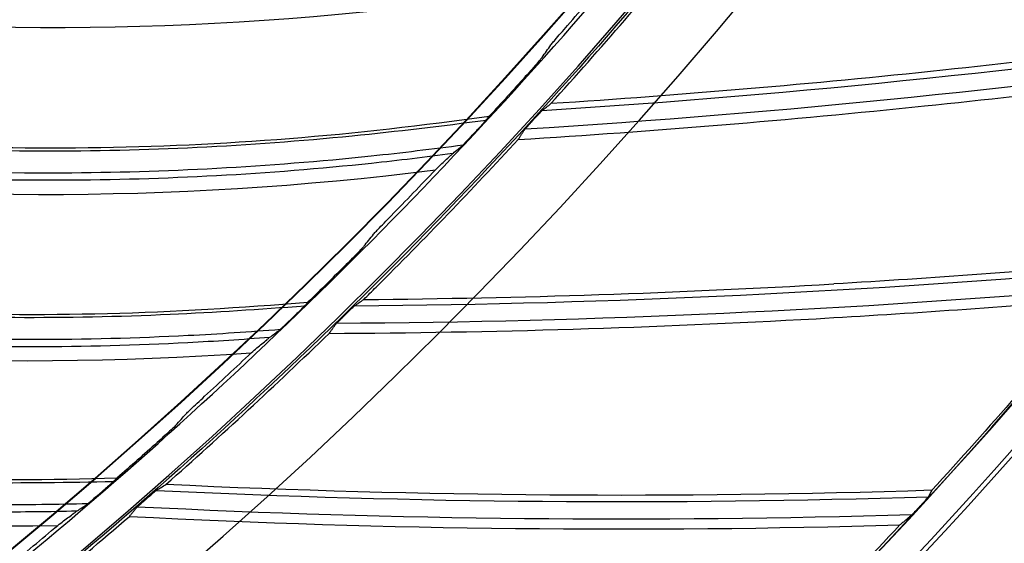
# Model space of a CAD drawing. Header units: centimetres. Extents: x 8435 to 34224, y 15581 to 23928.
# Tile 278 of 656: x 14730.03 to 14735.97, y 23605.82 to 23608.98. Entities that reach past the tile are written whole.
import ezdxf

# ---------------------------------------------------------------- set-up
doc = ezdxf.new("R2010")
doc.units = ezdxf.units.CM
doc.header["$LTSCALE"] = 0.2
doc.layers.add('1', color=7, linetype='Continuous', true_color=0xffffff)

# ---------------------------------------------------------------- blocks, each defined once
blk = doc.blocks.new('A$C992146fe')
at = {"layer": '1', "color": 0, "linetype": 'Continuous', "extrusion": (0, 0, -1)}
for radius in [59.146, 58.16, 57.606, 57.6]:
    blk.add_circle((-566.677, 326.301), radius, dxfattribs=at)
at = {"layer": '1', "color": 0, "linetype": 'Continuous'}
for centre, radius, start, end in [((566.657, 326.301), 65.216, 289.16485, 336.05151), ((602.386, 402.694), 115.75, 273.65334, 278.26198), ((566.657, 326.301), 64.796, 301.96686, 323.12713), ((566.657, 326.301), 64.8, 301.96655, 323.12744), ((566.657, 326.301), 65.162, 301.95392, 323.14006), ((606.613, 400.571), 115.75, 270.43921, 275.0477), ((610.715, 398.213), 115.75, 267.22528, 271.83341)]:
    blk.add_arc(centre, radius, start, end, dxfattribs=at)
at = {"layer": '1', "color": 0, "linetype": 'Continuous', "extrusion": (0, 0, -1)}
for centre, start, end in [((-602.386, 402.694), 261.83982, 266.45546), ((-606.613, 400.571), 265.0541, 269.66957), ((-610.715, 398.213), 268.26839, 272.88349)]:
    blk.add_arc(centre, 115.962, start, end, dxfattribs=at)
at = {"layer": '1', "color": 0, "linetype": 'Continuous'}
for points, knots in [([(624.857, 326.301), (624.857, 328.223), (624.762, 330.138), (624.383, 333.958), (624.098, 335.86), (622.977, 341.462), (621.873, 345.087), (619.685, 350.361), (618.862, 352.1), (617.053, 355.475), (616.072, 357.106), (612.907, 361.834), (610.5, 364.768), (606.433, 368.83), (605.008, 370.119), (602.065, 372.53), (600.541, 373.658), (597.389, 375.762), (595.761, 376.737), (592.4, 378.533), (590.656, 379.357), (585.357, 381.547), (581.728, 382.644), (574.279, 384.124), (570.423, 384.503), (562.822, 384.498), (559.05, 384.127), (553.436, 383.011), (551.564, 382.542), (547.912, 381.432), (546.124, 380.791), (540.872, 378.614), (537.512, 376.823), (531.127, 372.556), (528.194, 370.144), (524.172, 366.123), (522.894, 364.715), (520.468, 361.762), (519.32, 360.213), (516.144, 355.459), (514.358, 352.117), (512.171, 346.846), (511.523, 345.038), (510.409, 341.37), (509.947, 339.523), (508.836, 333.94), (508.46, 330.166), (508.456, 324.423), (508.55, 322.501), (508.923, 318.712), (509.201, 316.836), (509.938, 313.119), (510.397, 311.278), (511.5, 307.633), (512.147, 305.818), (514.341, 300.515), (516.129, 297.171), (519.287, 292.434), (520.42, 290.902), (522.851, 287.935), (524.139, 286.513), (528.17, 282.478), (531.097, 280.071), (535.849, 276.887), (537.503, 275.893), (540.87, 274.09), (542.588, 273.277), (547.839, 271.097), (551.472, 269.985), (559.009, 268.478), (562.79, 268.106), (568.476, 268.098), (570.374, 268.188), (574.175, 268.557), (576.084, 268.838), (581.697, 269.948), (585.325, 271.045), (590.597, 273.218), (592.332, 274.034), (595.718, 275.839), (597.353, 276.817), (602.091, 279.975), (605.028, 282.374), (609.092, 286.424), (610.388, 287.85), (612.809, 290.791), (613.941, 292.314), (616.051, 295.461), (617.029, 297.086), (618.83, 300.439), (619.656, 302.175), (621.864, 307.483), (622.973, 311.125), (624.099, 316.741), (624.384, 318.646), (624.762, 322.463), (624.857, 324.379), (624.857, 326.301)], [0, 0, 0, 0, 0.015625, 0.015625, 0.03125, 0.03125, 0.0625, 0.0625, 0.078125, 0.078125, 0.09375, 0.09375, 0.125, 0.125, 0.140625, 0.140625, 0.15625, 0.15625, 0.171875, 0.171875, 0.1875, 0.1875, 0.21875, 0.21875, 0.25, 0.25, 0.28125, 0.28125, 0.296875, 0.296875, 0.3125, 0.3125, 0.34375, 0.34375, 0.375, 0.375, 0.390625, 0.390625, 0.40625, 0.40625, 0.4375, 0.4375, 0.453125, 0.453125, 0.46875, 0.46875, 0.5, 0.5, 0.515625, 0.515625, 0.53125, 0.53125, 0.546875, 0.546875, 0.5625, 0.5625, 0.59375, 0.59375, 0.609375, 0.609375, 0.625, 0.625, 0.65625, 0.65625, 0.671875, 0.671875, 0.6875, 0.6875, 0.71875, 0.71875, 0.75, 0.75, 0.765625, 0.765625, 0.78125, 0.78125, 0.8125, 0.8125, 0.828125, 0.828125, 0.84375, 0.84375, 0.875, 0.875, 0.890625, 0.890625, 0.90625, 0.90625, 0.921875, 0.921875, 0.9375, 0.9375, 0.96875, 0.96875, 0.984375, 0.984375, 1, 1, 1, 1]), ([(624.457, 326.301), (624.457, 324.392), (624.363, 322.49), (623.987, 318.698), (623.704, 316.807), (622.586, 311.229), (621.485, 307.612), (619.292, 302.341), (618.472, 300.616), (616.683, 297.287), (615.712, 295.673), (613.616, 292.547), (612.491, 291.035), (610.088, 288.114), (608.801, 286.698), (604.764, 282.676), (601.848, 280.293), (597.142, 277.157), (595.518, 276.185), (592.155, 274.394), (590.433, 273.583), (585.196, 271.424), (581.593, 270.335), (576.02, 269.233), (574.124, 268.954), (570.349, 268.587), (568.464, 268.498), (562.817, 268.506), (559.061, 268.875), (551.576, 270.373), (547.969, 271.476), (542.753, 273.642), (541.048, 274.449), (537.703, 276.24), (536.061, 277.227), (531.341, 280.388), (528.434, 282.779), (524.431, 286.787), (523.152, 288.199), (520.738, 291.145), (519.613, 292.667), (516.476, 297.371), (514.701, 300.693), (512.522, 305.959), (511.879, 307.761), (510.784, 311.382), (510.328, 313.21), (509.596, 316.901), (509.32, 318.764), (508.95, 322.527), (508.856, 324.436), (508.86, 330.139), (509.234, 333.888), (510.337, 339.432), (510.796, 341.267), (511.902, 344.909), (512.546, 346.705), (514.717, 351.939), (516.491, 355.258), (519.645, 359.98), (520.786, 361.518), (523.195, 364.451), (524.464, 365.849), (528.459, 369.842), (531.371, 372.238), (537.713, 376.476), (541.049, 378.255), (546.265, 380.417), (548.041, 381.053), (551.667, 382.155), (553.527, 382.621), (559.102, 383.73), (562.848, 384.098), (570.397, 384.103), (574.227, 383.727), (581.624, 382.256), (585.229, 381.167), (590.491, 378.992), (592.223, 378.174), (595.561, 376.39), (597.178, 375.422), (600.308, 373.333), (601.822, 372.212), (604.745, 369.818), (606.16, 368.538), (610.199, 364.503), (612.589, 361.59), (615.733, 356.894), (616.707, 355.275), (618.503, 351.923), (619.321, 350.195), (621.494, 344.958), (622.59, 341.358), (623.704, 335.794), (623.987, 333.905), (624.363, 330.112), (624.457, 328.209), (624.457, 326.301)], [0, 0, 0, 0, 0.015625, 0.015625, 0.03125, 0.03125, 0.0625, 0.0625, 0.078125, 0.078125, 0.09375, 0.09375, 0.109375, 0.109375, 0.125, 0.125, 0.15625, 0.15625, 0.171875, 0.171875, 0.1875, 0.1875, 0.21875, 0.21875, 0.234375, 0.234375, 0.25, 0.25, 0.28125, 0.28125, 0.3125, 0.3125, 0.328125, 0.328125, 0.34375, 0.34375, 0.375, 0.375, 0.390625, 0.390625, 0.40625, 0.40625, 0.4375, 0.4375, 0.453125, 0.453125, 0.46875, 0.46875, 0.484375, 0.484375, 0.5, 0.5, 0.53125, 0.53125, 0.546875, 0.546875, 0.5625, 0.5625, 0.59375, 0.59375, 0.609375, 0.609375, 0.625, 0.625, 0.65625, 0.65625, 0.6875, 0.6875, 0.703125, 0.703125, 0.71875, 0.71875, 0.75, 0.75, 0.78125, 0.78125, 0.8125, 0.8125, 0.828125, 0.828125, 0.84375, 0.84375, 0.859375, 0.859375, 0.875, 0.875, 0.90625, 0.90625, 0.921875, 0.921875, 0.9375, 0.9375, 0.96875, 0.96875, 0.984375, 0.984375, 1, 1, 1, 1]), ([(617.857, 326.301), (617.857, 329.683), (617.525, 333.009), (616.55, 337.917), (616.145, 339.539), (615.17, 342.756), (614.598, 344.354), (612.671, 349.005), (611.098, 351.945), (608.311, 356.12), (607.307, 357.476), (605.166, 360.085), (604.039, 361.327), (600.496, 364.869), (597.918, 366.989), (593.721, 369.796), (592.266, 370.668), (589.31, 372.247), (587.801, 372.961), (584.721, 374.237), (583.15, 374.801), (579.945, 375.775), (578.302, 376.187), (573.346, 377.174), (570.023, 377.499), (565.015, 377.502), (563.341, 377.421), (559.985, 377.092), (558.312, 376.844), (553.387, 375.864), (550.196, 374.898), (545.547, 372.976), (544.012, 372.251), (541.046, 370.666), (539.611, 369.806), (535.449, 367.027), (532.863, 364.911), (528.081, 360.135), (525.958, 357.543), (523.176, 353.385), (522.315, 351.953), (520.729, 348.992), (520.003, 347.457), (518.074, 342.804), (517.105, 339.612), (515.794, 333.053), (515.458, 329.66), (515.456, 322.977), (515.779, 319.657), (516.759, 314.707), (517.17, 313.061), (518.143, 309.851), (518.705, 308.279), (519.979, 305.197), (520.691, 303.688), (522.266, 300.734), (523.134, 299.283), (525.942, 295.075), (528.06, 292.495), (531.597, 288.951), (532.837, 287.824), (535.439, 285.684), (536.799, 284.675), (540.975, 281.881), (543.914, 280.307), (548.557, 278.378), (550.153, 277.804), (553.374, 276.825), (554.997, 276.418), (559.906, 275.438), (563.229, 275.104), (569.981, 275.097), (573.323, 275.427), (578.23, 276.398), (579.851, 276.801), (583.064, 277.772), (584.663, 278.342), (589.322, 280.268), (592.265, 281.838), (597.829, 285.546), (600.467, 287.706), (605.198, 292.43), (607.318, 295.005), (610.125, 299.193), (610.999, 300.648), (612.584, 303.607), (613.299, 305.116), (615.218, 309.736), (616.2, 312.946), (617.525, 319.571), (617.857, 322.918), (617.857, 326.301)], [0, 0, 0, 0, 0.03125, 0.03125, 0.046875, 0.046875, 0.0625, 0.0625, 0.09375, 0.09375, 0.109375, 0.109375, 0.125, 0.125, 0.15625, 0.15625, 0.171875, 0.171875, 0.1875, 0.1875, 0.203125, 0.203125, 0.21875, 0.21875, 0.25, 0.25, 0.265625, 0.265625, 0.28125, 0.28125, 0.3125, 0.3125, 0.328125, 0.328125, 0.34375, 0.34375, 0.375, 0.375, 0.40625, 0.40625, 0.421875, 0.421875, 0.4375, 0.4375, 0.46875, 0.46875, 0.5, 0.5, 0.53125, 0.53125, 0.546875, 0.546875, 0.5625, 0.5625, 0.578125, 0.578125, 0.59375, 0.59375, 0.625, 0.625, 0.640625, 0.640625, 0.65625, 0.65625, 0.6875, 0.6875, 0.703125, 0.703125, 0.71875, 0.71875, 0.75, 0.75, 0.78125, 0.78125, 0.796875, 0.796875, 0.8125, 0.8125, 0.84375, 0.84375, 0.875, 0.875, 0.90625, 0.90625, 0.921875, 0.921875, 0.9375, 0.9375, 0.96875, 0.96875, 1, 1, 1, 1]), ([(617.457, 326.301), (617.457, 322.944), (617.128, 319.623), (615.813, 313.05), (614.839, 309.865), (612.935, 305.282), (612.225, 303.784), (610.653, 300.849), (609.785, 299.405), (607, 295.249), (604.897, 292.694), (600.203, 288.008), (597.585, 285.864), (592.065, 282.186), (589.145, 280.627), (584.523, 278.717), (582.936, 278.151), (579.748, 277.188), (578.139, 276.788), (573.27, 275.824), (569.955, 275.497), (563.256, 275.504), (559.959, 275.836), (555.088, 276.808), (553.477, 277.212), (550.282, 278.183), (548.698, 278.752), (544.092, 280.666), (541.176, 282.228), (537.032, 285), (535.683, 286.001), (533.101, 288.125), (531.871, 289.242), (528.362, 292.759), (526.26, 295.319), (523.474, 299.494), (522.613, 300.934), (521.05, 303.865), (520.344, 305.362), (519.08, 308.42), (518.522, 309.98), (517.557, 313.164), (517.149, 314.798), (516.176, 319.709), (515.856, 323.004), (515.858, 329.634), (516.192, 333.001), (517.492, 339.508), (518.453, 342.675), (520.367, 347.292), (521.088, 348.815), (522.661, 351.752), (523.515, 353.174), (526.276, 357.299), (528.383, 359.87), (533.127, 364.61), (535.693, 366.709), (539.822, 369.466), (541.246, 370.32), (544.189, 371.892), (545.712, 372.611), (550.324, 374.518), (553.491, 375.477), (558.378, 376.449), (560.037, 376.695), (563.367, 377.022), (565.028, 377.102), (569.997, 377.099), (573.293, 376.776), (578.211, 375.798), (579.841, 375.388), (583.021, 374.422), (584.58, 373.863), (587.636, 372.596), (589.134, 371.888), (592.066, 370.321), (593.509, 369.456), (597.674, 366.671), (600.231, 364.568), (603.747, 361.053), (604.865, 359.821), (606.989, 357.232), (607.986, 355.887), (610.751, 351.745), (612.311, 348.827), (614.224, 344.213), (614.791, 342.627), (615.758, 339.436), (616.16, 337.826), (617.128, 332.957), (617.457, 329.657), (617.457, 326.301)], [0, 0, 0, 0, 0.03125, 0.03125, 0.0625, 0.0625, 0.078125, 0.078125, 0.09375, 0.09375, 0.125, 0.125, 0.15625, 0.15625, 0.1875, 0.1875, 0.203125, 0.203125, 0.21875, 0.21875, 0.25, 0.25, 0.28125, 0.28125, 0.296875, 0.296875, 0.3125, 0.3125, 0.34375, 0.34375, 0.359375, 0.359375, 0.375, 0.375, 0.40625, 0.40625, 0.421875, 0.421875, 0.4375, 0.4375, 0.453125, 0.453125, 0.46875, 0.46875, 0.5, 0.5, 0.53125, 0.53125, 0.5625, 0.5625, 0.578125, 0.578125, 0.59375, 0.59375, 0.625, 0.625, 0.65625, 0.65625, 0.671875, 0.671875, 0.6875, 0.6875, 0.71875, 0.71875, 0.734375, 0.734375, 0.75, 0.75, 0.78125, 0.78125, 0.796875, 0.796875, 0.8125, 0.8125, 0.828125, 0.828125, 0.84375, 0.84375, 0.875, 0.875, 0.890625, 0.890625, 0.90625, 0.90625, 0.9375, 0.9375, 0.953125, 0.953125, 0.96875, 0.96875, 1, 1, 1, 1]), ([(610.877, 326.301), (610.877, 323.379), (610.591, 320.505), (609.747, 316.262), (609.397, 314.86), (608.553, 312.078), (608.059, 310.699), (606.394, 306.685), (605.035, 304.143), (602.622, 300.532), (601.751, 299.356), (599.904, 297.108), (598.932, 296.038), (595.873, 292.982), (593.645, 291.15), (590.01, 288.721), (588.758, 287.972), (586.208, 286.611), (584.905, 285.996), (582.244, 284.894), (580.886, 284.407), (578.113, 283.566), (576.69, 283.209), (572.418, 282.361), (569.551, 282.081), (563.777, 282.08), (560.846, 282.369), (555.182, 283.498), (552.425, 284.333), (548.402, 285.998), (547.076, 286.625), (544.52, 287.993), (543.283, 288.736), (539.691, 291.136), (537.448, 292.973), (533.325, 297.097), (531.497, 299.329), (529.094, 302.923), (528.35, 304.163), (526.979, 306.726), (526.353, 308.05), (524.692, 312.063), (523.856, 314.818), (523.008, 319.073), (522.792, 320.519), (522.507, 323.416), (522.437, 324.861), (522.437, 329.185), (522.717, 332.055), (523.567, 336.339), (523.922, 337.756), (524.761, 340.523), (525.248, 341.88), (526.349, 344.541), (526.964, 345.845), (528.328, 348.399), (529.08, 349.657), (531.501, 353.281), (533.33, 355.507), (537.408, 359.591), (539.683, 361.46), (544.486, 364.67), (547.025, 366.03), (551.043, 367.697), (552.423, 368.193), (555.199, 369.035), (556.599, 369.386), (560.836, 370.23), (563.713, 370.519), (569.551, 370.522), (572.422, 370.238), (576.661, 369.398), (578.063, 369.049), (580.843, 368.209), (582.223, 367.716), (586.238, 366.055), (588.779, 364.699), (592.386, 362.294), (593.56, 361.426), (595.813, 359.58), (596.885, 358.608), (599.946, 355.551), (601.778, 353.327), (604.206, 349.702), (604.96, 348.448), (606.325, 345.897), (606.941, 344.595), (608.046, 341.936), (608.534, 340.579), (609.377, 337.811), (609.735, 336.393), (610.591, 332.11), (610.877, 329.222), (610.877, 326.301)], [0, 0, 0, 0, 0.03125, 0.03125, 0.046875, 0.046875, 0.0625, 0.0625, 0.09375, 0.09375, 0.109375, 0.109375, 0.125, 0.125, 0.15625, 0.15625, 0.171875, 0.171875, 0.1875, 0.1875, 0.203125, 0.203125, 0.21875, 0.21875, 0.25, 0.25, 0.28125, 0.28125, 0.3125, 0.3125, 0.328125, 0.328125, 0.34375, 0.34375, 0.375, 0.375, 0.40625, 0.40625, 0.421875, 0.421875, 0.4375, 0.4375, 0.46875, 0.46875, 0.484375, 0.484375, 0.5, 0.5, 0.53125, 0.53125, 0.546875, 0.546875, 0.5625, 0.5625, 0.578125, 0.578125, 0.59375, 0.59375, 0.625, 0.625, 0.65625, 0.65625, 0.6875, 0.6875, 0.703125, 0.703125, 0.71875, 0.71875, 0.75, 0.75, 0.78125, 0.78125, 0.796875, 0.796875, 0.8125, 0.8125, 0.84375, 0.84375, 0.859375, 0.859375, 0.875, 0.875, 0.90625, 0.90625, 0.921875, 0.921875, 0.9375, 0.9375, 0.953125, 0.953125, 0.96875, 0.96875, 1, 1, 1, 1]), ([(610.457, 326.301), (610.457, 329.194), (610.173, 332.04), (609.339, 336.238), (608.992, 337.626), (608.159, 340.377), (607.669, 341.745), (606.02, 345.723), (604.675, 348.239), (601.497, 353), (599.646, 355.254), (595.605, 359.295), (593.4, 361.108), (589.809, 363.51), (588.565, 364.255), (586.036, 365.606), (584.745, 366.217), (582.11, 367.309), (580.766, 367.791), (578.024, 368.624), (576.619, 368.977), (572.379, 369.821), (569.537, 370.099), (565.252, 370.101), (563.82, 370.032), (560.949, 369.751), (559.518, 369.539), (555.305, 368.701), (552.575, 367.874), (548.598, 366.23), (547.285, 365.61), (544.747, 364.254), (543.52, 363.518), (539.959, 361.14), (537.747, 359.331), (533.657, 355.245), (531.84, 353.028), (529.46, 349.471), (528.724, 348.245), (527.367, 345.712), (526.746, 344.399), (525.096, 340.419), (524.267, 337.688), (523.146, 332.077), (522.858, 329.174), (522.856, 323.458), (523.132, 320.617), (523.971, 316.383), (524.323, 314.974), (525.155, 312.229), (525.636, 310.884), (526.725, 308.247), (527.334, 306.956), (528.682, 304.429), (529.424, 303.187), (531.826, 299.588), (533.639, 297.381), (536.665, 294.349), (537.725, 293.385), (539.951, 291.554), (541.114, 290.691), (544.687, 288.301), (547.201, 286.954), (551.173, 285.304), (552.538, 284.814), (555.293, 283.976), (556.682, 283.628), (560.882, 282.789), (563.724, 282.504), (569.501, 282.498), (572.359, 282.78), (576.557, 283.61), (577.944, 283.956), (580.693, 284.785), (582.061, 285.273), (586.046, 286.921), (588.564, 288.265), (593.323, 291.436), (595.58, 293.284), (599.627, 297.325), (601.441, 299.528), (603.843, 303.111), (604.591, 304.356), (605.946, 306.887), (606.558, 308.178), (608.2, 312.13), (609.04, 314.876), (610.173, 320.543), (610.457, 323.407), (610.457, 326.301)], [0, 0, 0, 0, 0.03125, 0.03125, 0.046875, 0.046875, 0.0625, 0.0625, 0.09375, 0.09375, 0.125, 0.125, 0.15625, 0.15625, 0.171875, 0.171875, 0.1875, 0.1875, 0.203125, 0.203125, 0.21875, 0.21875, 0.25, 0.25, 0.265625, 0.265625, 0.28125, 0.28125, 0.3125, 0.3125, 0.328125, 0.328125, 0.34375, 0.34375, 0.375, 0.375, 0.40625, 0.40625, 0.421875, 0.421875, 0.4375, 0.4375, 0.46875, 0.46875, 0.5, 0.5, 0.53125, 0.53125, 0.546875, 0.546875, 0.5625, 0.5625, 0.578125, 0.578125, 0.59375, 0.59375, 0.625, 0.625, 0.640625, 0.640625, 0.65625, 0.65625, 0.6875, 0.6875, 0.703125, 0.703125, 0.71875, 0.71875, 0.75, 0.75, 0.78125, 0.78125, 0.796875, 0.796875, 0.8125, 0.8125, 0.84375, 0.84375, 0.875, 0.875, 0.90625, 0.90625, 0.921875, 0.921875, 0.9375, 0.9375, 0.96875, 0.96875, 1, 1, 1, 1]), ([(609.867, 287.97), (609.87, 287.974), (609.876, 287.982), (609.893, 288.002), (609.905, 288.017), (609.939, 288.056), (609.962, 288.083), (610.012, 288.141), (610.039, 288.172), (610.066, 288.203)], [0, 0, 0, 0, 0.161212, 0.161212, 0.364286, 0.364286, 0.672718, 0.672718, 1, 1, 1, 1]), ([(609.76, 287.819), (609.757, 287.815), (609.751, 287.808), (609.734, 287.788), (609.722, 287.773), (609.688, 287.734), (609.664, 287.707), (609.613, 287.649), (609.586, 287.618), (609.558, 287.588)], [0, 0, 0, 0, 0.160744, 0.160744, 0.363411, 0.363411, 0.671924, 0.671924, 1, 1, 1, 1]), ([(599.472, 286.982), (601.062, 286.796), (602.668, 286.711), (605.102, 286.742), (605.91, 286.779), (607.52, 286.906), (608.322, 287.002), (609.123, 287.109)], [0, 0, 0, 0, 0.5, 0.5, 0.75, 0.75, 1, 1, 1, 1]), ([(609.106, 287.087), (609.105, 287.085), (609.102, 287.082), (609.093, 287.072), (609.087, 287.065), (609.07, 287.045), (609.058, 287.032), (609.03, 287.001), (609.013, 286.983), (608.997, 286.966)], [0, 0, 0, 0, 0.152619, 0.152619, 0.344434, 0.344434, 0.635112, 0.635112, 1, 1, 1, 1]), ([(609.655, 287.065), (609.67, 287.082), (609.686, 287.099), (609.712, 287.127), (609.722, 287.139), (609.739, 287.156), (609.745, 287.162), (609.754, 287.172), (609.757, 287.175), (609.76, 287.178), (609.761, 287.179), (609.762, 287.179)], [0, 0, 0, 0, 0.352956, 0.352956, 0.610696, 0.610696, 0.793361, 0.793361, 0.932721, 0.932721, 1, 1, 1, 1]), ([(599.429, 286.952), (600.857, 286.783), (602.295, 286.696), (604.982, 286.69), (606.229, 286.751), (608.012, 286.928), (608.549, 286.994), (609.086, 287.064)], [0, 0, 0, 0, 0.445305, 0.445305, 0.832206, 0.832206, 1, 1, 1, 1]), ([(608.899, 286.86), (608.905, 286.867), (608.912, 286.875), (608.934, 286.898), (608.95, 286.915), (608.976, 286.943), (608.986, 286.954), (608.997, 286.966)], [0, 0, 0, 0, 0.203268, 0.203268, 0.674816, 0.674816, 1, 1, 1, 1]), ([(609.547, 286.943), (609.547, 286.945), (609.55, 286.947), (609.556, 286.954), (609.559, 286.959), (609.571, 286.972), (609.579, 286.981), (609.599, 287.004), (609.612, 287.018), (609.628, 287.036), (609.63, 287.038), (609.633, 287.041)], [0, 0, 0, 0, 0.166595, 0.166595, 0.331286, 0.331286, 0.583806, 0.583806, 0.937414, 0.937414, 1, 1, 1, 1]), ([(609.633, 287.041), (609.635, 287.043), (609.636, 287.045), (609.639, 287.048), (609.64, 287.049), (609.642, 287.051), (609.643, 287.052), (609.645, 287.054), (609.646, 287.055), (609.647, 287.057), (609.648, 287.058), (609.65, 287.06), (609.651, 287.061), (609.653, 287.063), (609.654, 287.064), (609.655, 287.065)], [0, 0, 0, 0, 0.25, 0.25, 0.375, 0.375, 0.5, 0.5, 0.625, 0.625, 0.75, 0.75, 0.875, 0.875, 1, 1, 1, 1]), ([(608.899, 286.86), (608.881, 286.841), (608.863, 286.822), (608.837, 286.795), (608.829, 286.786), (608.815, 286.772), (608.81, 286.767), (608.802, 286.759), (608.799, 286.756), (608.797, 286.754), (608.797, 286.754), (608.796, 286.754)], [0, 0, 0, 0, 0.438082, 0.438082, 0.662354, 0.662354, 0.838676, 0.838676, 0.972358, 0.972358, 1, 1, 1, 1]), ([(609.473, 286.83), (609.48, 286.84), (609.486, 286.849), (609.495, 286.863), (609.498, 286.868), (609.504, 286.877), (609.507, 286.882), (609.513, 286.892), (609.516, 286.896), (609.522, 286.906), (609.525, 286.91), (609.531, 286.92), (609.535, 286.925), (609.541, 286.934), (609.544, 286.939), (609.547, 286.943)], [0, 0, 0, 0, 0.25, 0.25, 0.375, 0.375, 0.5, 0.5, 0.625, 0.625, 0.75, 0.75, 0.875, 0.875, 1, 1, 1, 1]), ([(599.148, 286.719), (600.749, 286.519), (602.363, 286.422), (605.219, 286.434), (606.464, 286.502), (608.071, 286.671), (608.44, 286.717), (608.809, 286.765)], [0, 0, 0, 0, 0.499503, 0.499503, 0.884822, 0.884822, 1, 1, 1, 1]), ([(607.611, 284.9), (607.661, 284.95), (607.711, 285), (608.343, 285.63), (608.915, 286.224), (609.473, 286.83)], [0, 0, 0, 0, 0.079201, 0.079201, 1, 1, 1, 1]), ([(608.687, 286.662), (608.708, 286.68), (608.729, 286.697), (608.766, 286.728), (608.781, 286.741), (608.796, 286.754)], [0, 0, 0, 0, 0.574874, 0.574874, 1, 1, 1, 1]), ([(608.683, 286.659), (608.357, 286.616), (608.031, 286.576), (606.463, 286.41), (605.215, 286.342), (602.334, 286.332), (600.699, 286.432), (599.077, 286.638)], [0, 0, 0, 0, 0.102393, 0.102393, 0.490881, 0.490881, 1, 1, 1, 1]), ([(608.474, 286.463), (608.518, 286.506), (608.559, 286.545), (608.615, 286.597), (608.634, 286.614), (608.66, 286.638), (608.669, 286.646), (608.677, 286.653)], [0, 0, 0, 0, 0.517273, 0.517273, 0.82501, 0.82501, 1, 1, 1, 1]), ([(607.729, 285.687), (607.732, 285.691), (607.738, 285.698), (607.756, 285.718), (607.769, 285.732), (607.805, 285.769), (607.83, 285.795), (607.883, 285.85), (607.911, 285.879), (607.94, 285.909)], [0, 0, 0, 0, 0.161241, 0.161241, 0.36434, 0.36434, 0.672758, 0.672758, 1, 1, 1, 1]), ([(607.613, 285.542), (607.61, 285.539), (607.604, 285.532), (607.586, 285.512), (607.573, 285.498), (607.537, 285.461), (607.512, 285.435), (607.458, 285.38), (607.429, 285.351), (607.4, 285.322)], [0, 0, 0, 0, 0.160752, 0.160752, 0.363418, 0.363418, 0.671902, 0.671902, 1, 1, 1, 1]), ([(597.252, 285.235), (598.668, 284.989), (600.099, 284.825), (602.782, 284.673), (604.03, 284.666), (605.819, 284.747), (606.36, 284.783), (606.9, 284.825)], [0, 0, 0, 0, 0.445245, 0.445245, 0.832161, 0.832161, 1, 1, 1, 1]), ([(597.296, 285.263), (598.874, 284.991), (600.473, 284.819), (602.904, 284.718), (603.713, 284.712), (605.328, 284.752), (606.134, 284.804), (606.939, 284.868)], [0, 0, 0, 0, 0.5, 0.5, 0.75, 0.75, 1, 1, 1, 1]), ([(596.958, 285.018), (598.546, 284.731), (600.152, 284.547), (603.004, 284.405), (604.251, 284.405), (605.865, 284.487), (606.236, 284.513), (606.607, 284.541)], [0, 0, 0, 0, 0.499431, 0.499431, 0.884772, 0.884772, 1, 1, 1, 1]), ([(606.476, 284.442), (606.148, 284.417), (605.819, 284.395), (604.245, 284.314), (602.995, 284.313), (600.118, 284.459), (598.492, 284.648), (596.883, 284.941)], [0, 0, 0, 0, 0.102459, 0.102459, 0.490968, 0.490968, 1, 1, 1, 1]), ([(606.921, 284.847), (606.92, 284.845), (606.917, 284.841), (606.908, 284.832), (606.901, 284.825), (606.883, 284.807), (606.87, 284.794), (606.841, 284.765), (606.823, 284.748), (606.806, 284.731)], [0, 0, 0, 0, 0.152629, 0.152629, 0.34445, 0.34445, 0.63512, 0.63512, 1, 1, 1, 1]), ([(606.702, 284.631), (606.709, 284.638), (606.716, 284.645), (606.739, 284.667), (606.756, 284.683), (606.783, 284.71), (606.795, 284.72), (606.806, 284.731)], [0, 0, 0, 0, 0.203279, 0.203279, 0.674816, 0.674816, 1, 1, 1, 1]), ([(607.364, 284.693), (607.366, 284.695), (607.368, 284.697), (607.371, 284.7), (607.372, 284.701), (607.374, 284.702), (607.375, 284.703), (607.377, 284.705), (607.378, 284.706), (607.38, 284.708), (607.381, 284.709), (607.383, 284.711), (607.384, 284.712), (607.385, 284.714), (607.386, 284.715), (607.387, 284.716)], [0, 0, 0, 0, 0.25, 0.25, 0.375, 0.375, 0.5, 0.5, 0.625, 0.625, 0.75, 0.75, 0.875, 0.875, 1, 1, 1, 1]), ([(607.387, 284.716), (607.404, 284.732), (607.421, 284.748), (607.448, 284.775), (607.459, 284.785), (607.476, 284.802), (607.483, 284.808), (607.492, 284.817), (607.496, 284.82), (607.499, 284.823), (607.5, 284.823), (607.501, 284.824)], [0, 0, 0, 0, 0.352926, 0.352926, 0.610672, 0.610672, 0.793346, 0.793346, 0.932717, 0.932717, 1, 1, 1, 1]), ([(606.702, 284.631), (606.683, 284.613), (606.664, 284.595), (606.637, 284.569), (606.628, 284.561), (606.614, 284.548), (606.608, 284.543), (606.6, 284.535), (606.597, 284.533), (606.595, 284.531), (606.594, 284.531), (606.594, 284.531)], [0, 0, 0, 0, 0.438038, 0.438038, 0.662334, 0.662334, 0.838662, 0.838662, 0.972357, 0.972357, 1, 1, 1, 1]), ([(607.193, 284.492), (607.2, 284.501), (607.207, 284.51), (607.217, 284.523), (607.22, 284.528), (607.227, 284.537), (607.23, 284.542), (607.236, 284.551), (607.24, 284.555), (607.246, 284.564), (607.25, 284.569), (607.256, 284.578), (607.26, 284.582), (607.266, 284.591), (607.27, 284.596), (607.273, 284.601)], [0, 0, 0, 0, 0.25, 0.25, 0.375, 0.375, 0.5, 0.5, 0.625, 0.625, 0.75, 0.75, 0.875, 0.875, 1, 1, 1, 1]), ([(607.273, 284.601), (607.274, 284.602), (607.276, 284.604), (607.282, 284.611), (607.286, 284.615), (607.298, 284.628), (607.307, 284.636), (607.329, 284.658), (607.343, 284.672), (607.359, 284.688), (607.362, 284.69), (607.364, 284.693)], [0, 0, 0, 0, 0.166606, 0.166606, 0.331309, 0.331309, 0.58383, 0.58383, 0.937419, 0.937419, 1, 1, 1, 1]), ([(606.256, 284.258), (606.303, 284.298), (606.346, 284.335), (606.404, 284.384), (606.424, 284.4), (606.451, 284.422), (606.461, 284.43), (606.469, 284.436)], [0, 0, 0, 0, 0.517269, 0.517269, 0.825009, 0.825009, 1, 1, 1, 1]), ([(595.031, 283.664), (596.591, 283.307), (598.178, 283.049), (600.601, 282.817), (601.408, 282.766), (603.023, 282.719), (603.83, 282.728), (604.637, 282.748)], [0, 0, 0, 0, 0.5, 0.5, 0.75, 0.75, 1, 1, 1, 1]), ([(605.471, 283.523), (605.474, 283.527), (605.48, 283.534), (605.499, 283.552), (605.513, 283.565), (605.551, 283.601), (605.577, 283.625), (605.633, 283.677), (605.663, 283.705), (605.693, 283.733)], [0, 0, 0, 0, 0.161257, 0.161257, 0.364364, 0.364364, 0.67276, 0.67276, 1, 1, 1, 1]), ([(594.985, 283.639), (596.385, 283.316), (597.805, 283.075), (600.475, 282.779), (601.721, 282.704), (603.513, 282.688), (604.055, 282.695), (604.597, 282.707)], [0, 0, 0, 0, 0.445135, 0.445135, 0.832065, 0.832065, 1, 1, 1, 1]), ([(594.68, 283.438), (596.25, 283.066), (597.843, 282.795), (600.683, 282.499), (601.928, 282.431), (603.544, 282.426), (603.916, 282.432), (604.288, 282.44)], [0, 0, 0, 0, 0.499336, 0.499336, 0.884687, 0.884687, 1, 1, 1, 1]), ([(604.152, 282.347), (603.823, 282.34), (603.494, 282.336), (601.916, 282.341), (600.668, 282.408), (597.804, 282.709), (596.19, 282.985), (594.601, 283.365)], [0, 0, 0, 0, 0.102535, 0.102535, 0.491054, 0.491054, 1, 1, 1, 1]), ([(605.347, 283.385), (605.344, 283.381), (605.337, 283.375), (605.318, 283.356), (605.304, 283.343), (605.266, 283.307), (605.24, 283.283), (605.183, 283.232), (605.153, 283.204), (605.122, 283.176)], [0, 0, 0, 0, 0.160779, 0.160779, 0.363466, 0.363466, 0.671936, 0.671936, 1, 1, 1, 1]), ([(604.619, 282.728), (604.617, 282.726), (604.614, 282.723), (604.604, 282.714), (604.597, 282.707), (604.578, 282.69), (604.565, 282.678), (604.534, 282.651), (604.515, 282.634), (604.497, 282.619)], [0, 0, 0, 0, 0.152634, 0.152634, 0.344456, 0.344456, 0.635116, 0.635116, 1, 1, 1, 1]), ([(604.388, 282.524), (604.396, 282.531), (604.403, 282.537), (604.427, 282.558), (604.445, 282.573), (604.474, 282.598), (604.485, 282.608), (604.497, 282.619)], [0, 0, 0, 0, 0.203297, 0.203297, 0.674819, 0.674819, 1, 1, 1, 1]), ([(604.992, 282.497), (605.01, 282.513), (605.027, 282.528), (605.056, 282.553), (605.068, 282.563), (605.086, 282.578), (605.093, 282.584), (605.103, 282.592), (605.106, 282.595), (605.11, 282.598), (605.111, 282.598), (605.111, 282.599)], [0, 0, 0, 0, 0.35289, 0.35289, 0.610635, 0.610635, 0.793322, 0.793322, 0.93271, 0.93271, 1, 1, 1, 1]), ([(604.388, 282.524), (604.368, 282.507), (604.348, 282.49), (604.32, 282.466), (604.311, 282.458), (604.295, 282.446), (604.289, 282.441), (604.281, 282.434), (604.278, 282.432), (604.276, 282.43), (604.275, 282.43), (604.275, 282.43)], [0, 0, 0, 0, 0.438043, 0.438043, 0.662339, 0.662339, 0.838665, 0.838665, 0.972357, 0.972357, 1, 1, 1, 1]), ([(604.872, 282.389), (604.872, 282.39), (604.875, 282.392), (604.882, 282.399), (604.886, 282.403), (604.898, 282.414), (604.908, 282.422), (604.931, 282.443), (604.945, 282.456), (604.963, 282.471), (604.965, 282.474), (604.968, 282.476)], [0, 0, 0, 0, 0.166616, 0.166616, 0.331328, 0.331328, 0.583854, 0.583854, 0.937429, 0.937429, 1, 1, 1, 1]), ([(604.968, 282.476), (604.97, 282.478), (604.972, 282.479), (604.975, 282.482), (604.976, 282.483), (604.978, 282.485), (604.979, 282.486), (604.981, 282.488), (604.982, 282.488), (604.984, 282.49), (604.985, 282.491), (604.987, 282.493), (604.988, 282.494), (604.99, 282.496), (604.991, 282.497), (604.992, 282.497)], [0, 0, 0, 0, 0.25, 0.25, 0.375, 0.375, 0.5, 0.5, 0.625, 0.625, 0.75, 0.75, 0.875, 0.875, 1, 1, 1, 1]), ([(614.418, 282.522), (614.418, 282.522), (614.417, 282.52), (614.413, 282.516), (614.41, 282.512), (614.401, 282.502), (614.395, 282.495), (614.378, 282.476), (614.367, 282.464), (614.345, 282.439), (614.332, 282.425), (614.32, 282.412)], [0, 0, 0, 0, 0.110639, 0.110639, 0.250305, 0.250305, 0.445396, 0.445396, 0.714361, 0.714361, 1, 1, 1, 1]), ([(603.923, 282.176), (603.971, 282.213), (604.017, 282.248), (604.077, 282.294), (604.098, 282.309), (604.127, 282.329), (604.136, 282.336), (604.145, 282.342)], [0, 0, 0, 0, 0.517271, 0.517271, 0.825005, 0.825005, 1, 1, 1, 1]), ([(604.786, 282.284), (604.793, 282.293), (604.8, 282.302), (604.811, 282.315), (604.815, 282.319), (604.822, 282.328), (604.825, 282.332), (604.832, 282.341), (604.836, 282.345), (604.843, 282.354), (604.847, 282.358), (604.854, 282.367), (604.857, 282.371), (604.864, 282.38), (604.868, 282.384), (604.872, 282.389)], [0, 0, 0, 0, 0.25, 0.25, 0.375, 0.375, 0.5, 0.5, 0.625, 0.625, 0.75, 0.75, 0.875, 0.875, 1, 1, 1, 1]), ([(614.298, 282.389), (614.297, 282.387), (614.295, 282.385), (614.279, 282.368), (614.264, 282.352), (614.243, 282.329), (614.234, 282.32), (614.222, 282.308), (614.217, 282.303), (614.211, 282.297), (614.209, 282.295), (614.208, 282.294)], [0, 0, 0, 0, 0.040774, 0.040774, 0.428545, 0.428545, 0.675007, 0.675007, 0.863437, 0.863437, 1, 1, 1, 1]), ([(614.32, 282.412), (614.319, 282.411), (614.318, 282.41), (614.316, 282.408), (614.316, 282.407), (614.314, 282.405), (614.313, 282.404), (614.311, 282.402), (614.31, 282.401), (614.308, 282.399), (614.307, 282.398), (614.306, 282.397), (614.305, 282.396), (614.302, 282.393), (614.3, 282.391), (614.298, 282.389)], [0, 0, 0, 0, 0.125, 0.125, 0.25, 0.25, 0.375, 0.375, 0.5, 0.5, 0.625, 0.625, 0.75, 0.75, 1, 1, 1, 1]), ([(614.208, 282.294), (614.202, 282.289), (614.197, 282.285), (614.185, 282.275), (614.18, 282.271), (614.169, 282.261), (614.163, 282.257), (614.152, 282.247), (614.146, 282.243), (614.135, 282.233), (614.129, 282.228), (614.118, 282.219), (614.112, 282.214), (614.095, 282.2), (614.084, 282.191), (614.073, 282.182)], [0, 0, 0, 0, 0.125, 0.125, 0.25, 0.25, 0.375, 0.375, 0.5, 0.5, 0.625, 0.625, 0.75, 0.75, 1, 1, 1, 1])]:
    blk.add_open_spline(points, degree=3, knots=knots, dxfattribs=at)
for points in [[(609.867, 287.262), (610.468, 287.927), (611.053, 288.605), (611.62, 289.293)], [(601.021, 288.285), (604.206, 288.047), (607.426, 288.213), (610.57, 288.786)], [(610.066, 288.203), (610.235, 288.396), (610.403, 288.59), (610.57, 288.786)], [(619.05, 288.226), (618.309, 288.118), (616.824, 287.917), (615.335, 287.744), (614.59, 287.665)], [(609.76, 287.819), (609.796, 287.87), (609.832, 287.92), (609.867, 287.97)], [(614.37, 287.234), (615.822, 287.385), (617.27, 287.563), (618.714, 287.768)], [(609.558, 287.588), (609.414, 287.427), (609.269, 287.268), (609.123, 287.109)], [(614.59, 287.665), (613.023, 287.499), (611.449, 287.364), (609.867, 287.262)], [(609.473, 286.83), (611.11, 286.93), (612.743, 287.065), (614.37, 287.234)], [(609.762, 287.179), (609.797, 287.207), (609.832, 287.234), (609.867, 287.262)], [(609.106, 287.087), (609.112, 287.095), (609.117, 287.102), (609.123, 287.109)], [(608.687, 286.662), (608.684, 286.659), (608.681, 286.656), (608.677, 286.653)], [(598.911, 286.48), (602.075, 286.071), (605.305, 286.062), (608.474, 286.463)], [(607.94, 285.909), (608.119, 286.092), (608.297, 286.277), (608.474, 286.463)], [(607.613, 285.542), (607.652, 285.591), (607.691, 285.639), (607.729, 285.687)], [(607.4, 285.322), (607.247, 285.17), (607.093, 285.018), (606.939, 284.868)], [(616.833, 285.348), (616.241, 285.296), (615.056, 285.2), (613.87, 285.122), (613.277, 285.088)], [(607.611, 284.9), (609.503, 284.917), (611.392, 284.979), (613.277, 285.088)], [(606.921, 284.847), (606.927, 284.854), (606.933, 284.861), (606.939, 284.868)], [(607.501, 284.824), (607.537, 284.849), (607.574, 284.875), (607.611, 284.9)], [(613.063, 284.669), (614.2, 284.733), (615.337, 284.813), (616.472, 284.91)], [(616.472, 284.91), (615.821, 284.126), (615.147, 283.353), (614.458, 282.599)], [(596.709, 284.792), (599.846, 284.212), (603.07, 284.029), (606.256, 284.258)], [(607.193, 284.492), (609.159, 284.501), (611.115, 284.561), (613.063, 284.669)], [(605.226, 282.669), (605.894, 283.26), (606.55, 283.868), (607.193, 284.492)], [(606.48, 284.445), (606.518, 284.473), (606.556, 284.502), (606.594, 284.531)], [(606.48, 284.445), (606.477, 284.442), (606.473, 284.439), (606.469, 284.436)], [(605.693, 283.733), (605.882, 283.907), (606.07, 284.082), (606.256, 284.258)], [(605.347, 283.385), (605.388, 283.431), (605.43, 283.477), (605.471, 283.523)], [(594.419, 283.226), (597.52, 282.477), (600.729, 282.119), (603.923, 282.176)], [(605.122, 283.176), (604.961, 283.032), (604.8, 282.89), (604.637, 282.748)], [(604.619, 282.728), (604.625, 282.734), (604.631, 282.741), (604.637, 282.748)], [(605.111, 282.599), (605.15, 282.622), (605.188, 282.646), (605.226, 282.669)], [(614.458, 282.599), (611.395, 282.5), (608.317, 282.522), (605.226, 282.669)], [(614.458, 282.599), (614.445, 282.574), (614.431, 282.548), (614.418, 282.522)], [(604.157, 282.35), (604.153, 282.348), (604.149, 282.345), (604.145, 282.342)], [(604.157, 282.35), (604.196, 282.377), (604.235, 282.403), (604.275, 282.43)], [(602.719, 280.575), (603.42, 281.128), (604.109, 281.698), (604.786, 282.284)], [(604.786, 282.284), (607.896, 282.125), (610.991, 282.092), (614.073, 282.182)], [(603.332, 281.682), (603.53, 281.845), (603.727, 282.01), (603.923, 282.176)], [(614.073, 282.182), (613.374, 281.431), (612.661, 280.7), (611.932, 279.988)]]:
    blk.add_open_spline(points, degree=3, dxfattribs=at)

msp = doc.modelspace()

# ---------------------------------------------------------------- block references
at = {"xscale": 0.5, "yscale": 0.5, "zscale": 0.5}
msp.add_blockref('A$C992146fe', (14428.3007, 23464.8437), dxfattribs=at)

doc.saveas('drawing.dxf')
